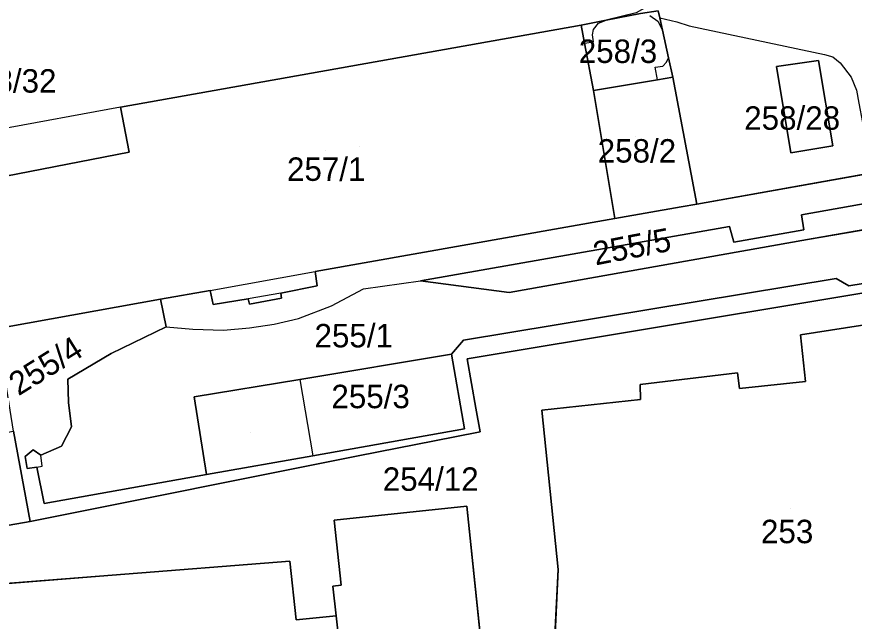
# Model space of a CAD drawing. Extents: x -263423 to -261326, y -1240067 to -1237864.
# Drawn here: x -263355 to -263283.6, y -1239493.9 to -1239442.4 of the extents above; entities that cross this region are included whole.
import ezdxf

# ---------------------------------------------------------------- set-up
doc = ezdxf.new("R2010")
doc.units = 0
for name, color, linetype in [('body_kn', 7, 'Continuous'), ('kladpar_druhypozemkov', 7, 'Continuous'), ('kladpar_hranice', 7, 'Continuous'), ('kladpar_parcelnecisla', 7, 'Continuous'), ('kladpar_plochy', 7, 'Continuous'), ('zappar_hrandruhpozemk', 7, 'Continuous'), ('znacky', 7, 'Continuous')]:
    doc.layers.add(name, color=color, linetype=linetype)

msp = doc.modelspace()

# ---------------------------------------------------------------- linework, layer by layer
at = {"layer": 'body_kn'}
for p, q in [((-263304.75, -1239442.66), (-263304.75, -1239442.66)), ((-263300.16, -1239442.46), (-263300.16, -1239442.46)), ((-263300.16, -1239442.46), (-263300.16, -1239442.46)), ((-263306.88, -1239443.09), (-263306.88, -1239443.09)), ((-263305.4, -1239442.91), (-263305.4, -1239442.91)), ((-263300.34, -1239442.73), (-263300.34, -1239442.73)), ((-263298.7, -1239442.8), (-263298.7, -1239442.8)), ((-263297.65, -1239443.13), (-263297.65, -1239443.13)), ((-263305.91, -1239443.92), (-263305.91, -1239443.92)), ((-263305.82, -1239443.46), (-263305.82, -1239443.46)), ((-263299.93, -1239443.5), (-263299.93, -1239443.5)), ((-263306.58, -1239444.63), (-263306.58, -1239444.63)), ((-263306.58, -1239444.63), (-263306.58, -1239444.63)), ((-263305.82, -1239444.5), (-263305.82, -1239444.5)), ((-263299.41, -1239445.87), (-263299.41, -1239445.87)), ((-263286.63, -1239446.09), (-263286.63, -1239446.09)), ((-263286.13, -1239445.6), (-263286.13, -1239445.6)), ((-263285.41, -1239445.8), (-263285.41, -1239445.8)), ((-263300.56, -1239446.68), (-263300.56, -1239446.68)), ((-263299.91, -1239446.58), (-263299.91, -1239446.58)), ((-263299.59, -1239446.25), (-263299.59, -1239446.25)), ((-263290.2, -1239446.61), (-263290.2, -1239446.61)), ((-263290.2, -1239446.61), (-263290.2, -1239446.61)), ((-263284.78, -1239446.3), (-263284.78, -1239446.3)), ((-263299.05, -1239447.52), (-263299.05, -1239447.52)), ((-263283.85, -1239447.53), (-263283.85, -1239447.53)), ((-263300.36, -1239447.74), (-263300.36, -1239447.74)), ((-263300.36, -1239447.74), (-263300.36, -1239447.74)), ((-263305.83, -1239448.66), (-263305.83, -1239448.66)), ((-263346.15, -1239450.09), (-263346.15, -1239450.09)), ((-263346.15, -1239450.09), (-263346.15, -1239450.09)), ((-263285.41, -1239453.37), (-263285.41, -1239453.37)), ((-263345.41, -1239453.92), (-263345.41, -1239453.92)), ((-263345.41, -1239453.92), (-263345.41, -1239453.92)), ((-263289, -1239453.99), (-263289, -1239453.99)), ((-263297, -1239458.35), (-263297, -1239458.35)), ((-263297, -1239458.35), (-263297, -1239458.35)), ((-263298.34, -1239458.59), (-263298.34, -1239458.59)), ((-263303.99, -1239459.58), (-263303.99, -1239459.58)), ((-263288.08, -1239459.28), (-263288.08, -1239459.28)), ((-263294.23, -1239460.27), (-263294.23, -1239460.27)), ((-263294.23, -1239460.27), (-263294.23, -1239460.27)), ((-263287.89, -1239460.55), (-263287.89, -1239460.55)), ((-263293.86, -1239461.6), (-263293.86, -1239461.6)), ((-263287.58, -1239461.38), (-263287.58, -1239461.38)), ((-263329.55, -1239464.11), (-263329.55, -1239464.11)), ((-263285.12, -1239464.7), (-263285.12, -1239464.7)), ((-263329.37, -1239465.32), (-263329.37, -1239465.32)), ((-263329.37, -1239465.32), (-263329.37, -1239465.32)), ((-263320.56, -1239464.91), (-263320.56, -1239464.91)), ((-263284.05, -1239465.34), (-263284.05, -1239465.34)), ((-263338.5, -1239465.72), (-263338.5, -1239465.72)), ((-263338.5, -1239465.72), (-263338.5, -1239465.72)), ((-263332.48, -1239465.94), (-263332.48, -1239465.94)), ((-263332.48, -1239465.94), (-263332.48, -1239465.94)), ((-263325.44, -1239465.59), (-263325.44, -1239465.59)), ((-263313.02, -1239465.9), (-263313.02, -1239465.9)), ((-263342.75, -1239466.46), (-263342.75, -1239466.46)), ((-263342.75, -1239466.46), (-263342.75, -1239466.46)), ((-263338.25, -1239466.93), (-263338.25, -1239466.93)), ((-263335.27, -1239466.43), (-263335.27, -1239466.43)), ((-263335.14, -1239466.88), (-263335.14, -1239466.88)), ((-263332.42, -1239466.38), (-263332.42, -1239466.38)), ((-263328.17, -1239467.04), (-263328.17, -1239467.04)), ((-263330.97, -1239468.11), (-263330.97, -1239468.11)), ((-263342.25, -1239468.82), (-263342.25, -1239468.82)), ((-263342.25, -1239468.82), (-263342.25, -1239468.82)), ((-263339.97, -1239469.02), (-263339.97, -1239469.02)), ((-263337.37, -1239469.1), (-263337.37, -1239469.1)), ((-263335.15, -1239468.92), (-263335.15, -1239468.92)), ((-263333.06, -1239468.61), (-263333.06, -1239468.61)), ((-263288.17, -1239469.5), (-263288.17, -1239469.5)), ((-263316.91, -1239469.96), (-263316.91, -1239469.96)), ((-263346.95, -1239471.09), (-263346.95, -1239471.09)), ((-263317.93, -1239471.16), (-263317.93, -1239471.16)), ((-263317.93, -1239471.16), (-263317.93, -1239471.16)), ((-263316.6, -1239471.55), (-263316.6, -1239471.55)), ((-263350.64, -1239473.3), (-263350.64, -1239473.3)), ((-263330.87, -1239473.33), (-263330.87, -1239473.33)), ((-263330.87, -1239473.33), (-263330.87, -1239473.33)), ((-263293.55, -1239472.76), (-263293.55, -1239472.76)), ((-263301.84, -1239473.75), (-263301.84, -1239473.75)), ((-263293.36, -1239474.1), (-263293.36, -1239474.1)), ((-263287.73, -1239473.48), (-263287.73, -1239473.48)), ((-263339.87, -1239474.81), (-263339.87, -1239474.81)), ((-263350.59, -1239475.27), (-263350.59, -1239475.27)), ((-263301.82, -1239475.02), (-263301.82, -1239475.02)), ((-263315.85, -1239475.77), (-263315.85, -1239475.77)), ((-263310.21, -1239475.95), (-263310.21, -1239475.95)), ((-263350.34, -1239477.37), (-263350.34, -1239477.37)), ((-263316.82, -1239477.53), (-263316.82, -1239477.53)), ((-263317.64, -1239478.22), (-263317.64, -1239478.22)), ((-263315.49, -1239477.79), (-263315.49, -1239477.79)), ((-263351.18, -1239479.02), (-263351.18, -1239479.02)), ((-263353.59, -1239479.33), (-263353.59, -1239479.33)), ((-263352.95, -1239479.78), (-263352.95, -1239479.78)), ((-263354.29, -1239479.9), (-263354.29, -1239479.9)), ((-263329.76, -1239479.82), (-263329.76, -1239479.82)), ((-263325.89, -1239479.84), (-263325.89, -1239479.84)), ((-263354.1, -1239480.92), (-263354.1, -1239480.92)), ((-263353.28, -1239480.79), (-263353.28, -1239480.79)), ((-263353.28, -1239480.79), (-263353.28, -1239480.79)), ((-263352.83, -1239480.71), (-263352.83, -1239480.71)), ((-263338.83, -1239481.43), (-263338.83, -1239481.43)), ((-263352.66, -1239483.91), (-263352.66, -1239483.91)), ((-263316.62, -1239484.13), (-263316.62, -1239484.13)), ((-263353.87, -1239485.43), (-263353.87, -1239485.43)), ((-263353.87, -1239485.43), (-263353.87, -1239485.43)), ((-263327.94, -1239485.31), (-263327.94, -1239485.31)), ((-263327.94, -1239485.31), (-263327.94, -1239485.31)), ((-263331.7, -1239488.83), (-263331.7, -1239488.83)), ((-263308.82, -1239489.52), (-263308.82, -1239489.52)), ((-263346.85, -1239490.02), (-263346.85, -1239490.02)), ((-263328.05, -1239490.95), (-263328.05, -1239490.95)), ((-263327.33, -1239490.87), (-263327.33, -1239490.87)), ((-263331.17, -1239493.82), (-263331.17, -1239493.82)), ((-263327.76, -1239493.49), (-263327.76, -1239493.49))]:
    msp.add_line(p, q, dxfattribs=at)
at = {"layer": 'kladpar_druhypozemkov'}
for p, q in [((-263302.91, -1239444.18), (-263302.91, -1239444.18)), ((-263354.69, -1239447.33), (-263354.69, -1239447.33)), ((-263287.65, -1239450.3), (-263287.65, -1239450.3)), ((-263302.26, -1239452.61), (-263302.26, -1239452.61)), ((-263328.63, -1239453.77), (-263328.63, -1239453.77)), ((-263307.03, -1239464.4), (-263307.03, -1239464.4)), ((-263326.03, -1239469.08), (-263326.03, -1239469.08)), ((-263352.41, -1239471.05), (-263352.41, -1239471.05)), ((-263324.23, -1239473.77), (-263324.23, -1239473.77)), ((-263335.06, -1239477.82), (-263335.06, -1239477.82)), ((-263318.87, -1239480.95), (-263318.87, -1239480.95)), ((-263288.99, -1239484.29), (-263288.99, -1239484.29))]:
    msp.add_line(p, q, dxfattribs=at)
at = {"layer": 'kladpar_hranice'}
msp.add_line((-263332.48, -1239465.94), (-263329.37, -1239465.32), dxfattribs=at)
for points in [[(-263297, -1239458.35), (-263299.05, -1239447.52), (-263299.41, -1239445.87), (-263299.93, -1239443.5), (-263300.16, -1239442.46), (-263300.29, -1239441.85), (-263301.8, -1239442.1), (-263304.75, -1239442.66), (-263306.88, -1239443.09), (-263346.15, -1239450.09), (-263345.41, -1239453.92), (-263358.16, -1239456.4)], [(-263300.29, -1239441.85), (-263300.16, -1239442.46), (-263299.93, -1239443.5), (-263299.41, -1239445.87), (-263299.05, -1239447.52), (-263300.36, -1239447.74), (-263305.83, -1239448.66), (-263306.58, -1239444.63), (-263306.88, -1239443.09), (-263304.75, -1239442.66), (-263301.8, -1239442.1), (-263300.29, -1239441.85)], [(-263345.41, -1239453.92), (-263346.15, -1239450.09), (-263306.88, -1239443.09), (-263306.58, -1239444.63), (-263305.83, -1239448.66), (-263303.99, -1239459.58), (-263329.55, -1239464.11), (-263329.37, -1239465.32), (-263332.48, -1239465.94), (-263332.42, -1239466.38), (-263335.14, -1239466.88), (-263335.27, -1239466.43), (-263338.25, -1239466.93), (-263338.5, -1239465.72), (-263342.75, -1239466.46), (-263355.82, -1239468.82), (-263355.94, -1239468.56), (-263356.25, -1239466.78), (-263358.1, -1239456.65), (-263358.16, -1239456.4), (-263345.41, -1239453.92)], [(-263286.63, -1239446.09), (-263290.2, -1239446.61), (-263289, -1239453.99), (-263285.41, -1239453.37), (-263286.63, -1239446.09)], [(-263290.2, -1239446.61), (-263286.63, -1239446.09), (-263285.41, -1239453.37), (-263289, -1239453.99), (-263290.2, -1239446.61)], [(-263300.36, -1239447.74), (-263299.05, -1239447.52), (-263297, -1239458.35), (-263298.34, -1239458.59), (-263303.99, -1239459.58), (-263305.83, -1239448.66), (-263300.36, -1239447.74)], [(-263329.37, -1239465.32), (-263329.55, -1239464.11), (-263303.99, -1239459.58), (-263298.34, -1239458.59), (-263297, -1239458.35), (-263269.86, -1239453.51)], [(-263269.86, -1239453.51), (-263297, -1239458.35)], [(-263287.58, -1239461.38), (-263268.04, -1239457.97), (-263268.6, -1239455.8), (-263288.08, -1239459.28), (-263287.89, -1239460.55), (-263293.86, -1239461.6), (-263294.23, -1239460.27), (-263320.56, -1239464.91), (-263313.02, -1239465.9), (-263287.58, -1239461.38)], [(-263294.23, -1239460.27), (-263293.86, -1239461.6), (-263287.89, -1239460.55), (-263288.08, -1239459.28), (-263268.6, -1239455.8), (-263268.04, -1239457.97), (-263287.58, -1239461.38), (-263313.02, -1239465.9), (-263320.56, -1239464.91), (-263294.23, -1239460.27)], [(-263264.63, -1239462.17), (-263284.05, -1239465.34), (-263285.12, -1239464.7), (-263316.91, -1239469.96), (-263317.93, -1239471.16), (-263330.87, -1239473.33), (-263339.87, -1239474.81), (-263338.83, -1239481.43), (-263352.66, -1239483.91), (-263353.28, -1239480.79), (-263354.1, -1239480.92), (-263354.29, -1239479.9), (-263353.59, -1239479.33), (-263352.95, -1239479.78), (-263351.18, -1239479.02), (-263350.34, -1239477.37), (-263350.59, -1239475.27), (-263350.64, -1239473.3), (-263346.95, -1239471.09), (-263342.25, -1239468.82), (-263342.75, -1239466.46), (-263338.5, -1239465.72), (-263338.25, -1239466.93), (-263335.27, -1239466.43), (-263335.14, -1239466.88), (-263332.42, -1239466.38), (-263332.48, -1239465.94)], [(-263342.75, -1239466.46), (-263342.25, -1239468.82), (-263346.95, -1239471.09), (-263350.64, -1239473.3), (-263350.59, -1239475.27), (-263350.34, -1239477.37), (-263351.18, -1239479.02), (-263352.95, -1239479.78), (-263353.59, -1239479.33), (-263354.29, -1239479.9), (-263354.1, -1239480.92), (-263353.28, -1239480.79), (-263352.66, -1239483.91), (-263338.83, -1239481.43), (-263329.76, -1239479.82), (-263316.82, -1239477.53), (-263317.93, -1239471.16), (-263316.91, -1239469.96), (-263285.12, -1239464.7), (-263284.05, -1239465.34), (-263264.63, -1239462.17)], [(-263389.91, -1239532.38), (-263397.62, -1239493.07), (-263395.75, -1239492.74), (-263353.87, -1239485.43), (-263325.89, -1239479.84), (-263317.64, -1239478.22), (-263315.49, -1239477.79), (-263315.85, -1239475.77), (-263316.6, -1239471.55), (-263269.27, -1239463.69), (-263264.52, -1239462.82)], [(-263269.27, -1239463.69), (-263316.6, -1239471.55), (-263315.85, -1239475.77), (-263315.49, -1239477.79), (-263317.64, -1239478.22), (-263325.89, -1239479.84), (-263353.87, -1239485.43), (-263355.29, -1239477.73), (-263356.33, -1239471.11), (-263355.82, -1239468.82), (-263342.75, -1239466.46)], [(-263266.8, -1239496.84), (-263270.06, -1239468.65), (-263281.55, -1239470.13), (-263281.76, -1239468.51), (-263288.17, -1239469.5), (-263287.73, -1239473.48), (-263293.36, -1239474.1), (-263293.55, -1239472.76), (-263301.84, -1239473.75), (-263301.82, -1239475.02), (-263310.21, -1239475.95), (-263308.82, -1239489.52), (-263309.59, -1239504.76), (-263297.4, -1239503.54), (-263290.42, -1239499.3), (-263266.8, -1239496.84)], [(-263266.8, -1239496.84), (-263290.42, -1239499.3), (-263297.4, -1239503.54), (-263309.59, -1239504.76), (-263308.82, -1239489.52), (-263310.21, -1239475.95), (-263301.82, -1239475.02), (-263301.84, -1239473.75), (-263293.55, -1239472.76), (-263293.36, -1239474.1), (-263287.73, -1239473.48), (-263288.17, -1239469.5), (-263281.76, -1239468.51), (-263281.55, -1239470.13), (-263270.06, -1239468.65), (-263266.8, -1239496.84)], [(-263317.93, -1239471.16), (-263316.82, -1239477.53), (-263329.76, -1239479.82), (-263338.83, -1239481.43), (-263339.87, -1239474.81), (-263330.87, -1239473.33), (-263317.93, -1239471.16)], [(-263353.87, -1239485.43), (-263395.75, -1239492.74), (-263398.77, -1239477.46), (-263391.66, -1239476.09), (-263390.67, -1239481.06), (-263388.71, -1239482.28), (-263373.43, -1239479.61), (-263373.18, -1239480.95), (-263355.29, -1239477.73), (-263353.87, -1239485.43)], [(-263314.18, -1239507.56), (-263316.62, -1239484.13), (-263327.94, -1239485.31), (-263327.33, -1239490.87), (-263328.05, -1239490.95), (-263327.76, -1239493.49), (-263331.17, -1239493.82), (-263331.7, -1239488.83), (-263346.85, -1239490.02), (-263363.24, -1239491.32), (-263378.05, -1239492.48), (-263378.08, -1239492.26), (-263379.15, -1239492.33), (-263379.07, -1239493.37), (-263378.86, -1239493.36), (-263378.5, -1239497.54)], [(-263327.94, -1239485.31), (-263316.62, -1239484.13), (-263314.18, -1239507.56), (-263325.34, -1239508.72), (-263325.91, -1239503.14), (-263326.63, -1239503.22), (-263327.04, -1239499.68), (-263327.1, -1239499.14), (-263328.74, -1239499.31), (-263329.16, -1239495.18), (-263327.58, -1239495.01), (-263327.76, -1239493.49), (-263328.05, -1239490.95), (-263327.33, -1239490.87), (-263327.94, -1239485.31)], [(-263363.24, -1239491.32), (-263346.85, -1239490.02), (-263331.7, -1239488.83), (-263331.17, -1239493.82), (-263327.76, -1239493.49), (-263327.58, -1239495.01), (-263329.16, -1239495.18), (-263328.74, -1239499.31), (-263327.1, -1239499.14), (-263327.04, -1239499.68), (-263328.76, -1239499.85), (-263334.62, -1239500.33), (-263335.83, -1239501.02), (-263336.28, -1239502.03), (-263336.11, -1239503.13), (-263335.45, -1239503.9)]]:
    msp.add_lwpolyline(points, dxfattribs=at)
at = {"layer": 'kladpar_plochy'}
for p, q in [((-263300.16, -1239442.46), (-263300.29, -1239441.85)), ((-263304.75, -1239442.66), (-263306.88, -1239443.09)), ((-263301.8, -1239442.1), (-263304.75, -1239442.66)), ((-263299.93, -1239443.5), (-263300.16, -1239442.46)), ((-263306.88, -1239443.09), (-263346.15, -1239450.09)), ((-263299.41, -1239445.87), (-263299.93, -1239443.5)), ((-263299.05, -1239447.52), (-263299.41, -1239445.87)), ((-263286.63, -1239446.09), (-263290.2, -1239446.61)), ((-263285.41, -1239453.37), (-263286.63, -1239446.09)), ((-263290.2, -1239446.61), (-263289, -1239453.99)), ((-263297, -1239458.35), (-263299.05, -1239447.52)), ((-263346.15, -1239450.09), (-263345.41, -1239453.92)), ((-263289, -1239453.99), (-263285.41, -1239453.37)), ((-263345.41, -1239453.92), (-263358.16, -1239456.4)), ((-263297, -1239458.35), (-263269.86, -1239453.51)), ((-263269.86, -1239453.51), (-263297, -1239458.35)), ((-263268.6, -1239455.8), (-263288.08, -1239459.28)), ((-263298.34, -1239458.59), (-263297, -1239458.35)), ((-263287.58, -1239461.38), (-263268.04, -1239457.97)), ((-263303.99, -1239459.58), (-263298.34, -1239458.59)), ((-263329.55, -1239464.11), (-263303.99, -1239459.58)), ((-263288.08, -1239459.28), (-263287.89, -1239460.55)), ((-263294.23, -1239460.27), (-263320.56, -1239464.91)), ((-263293.86, -1239461.6), (-263294.23, -1239460.27)), ((-263287.89, -1239460.55), (-263293.86, -1239461.6)), ((-263313.02, -1239465.9), (-263287.58, -1239461.38)), ((-263264.63, -1239462.17), (-263284.05, -1239465.34)), ((-263316.6, -1239471.55), (-263269.27, -1239463.69)), ((-263329.37, -1239465.32), (-263329.55, -1239464.11)), ((-263285.12, -1239464.7), (-263316.91, -1239469.96)), ((-263284.05, -1239465.34), (-263285.12, -1239464.7)), ((-263332.48, -1239465.94), (-263329.37, -1239465.32)), ((-263320.56, -1239464.91), (-263313.02, -1239465.9)), ((-263342.75, -1239466.46), (-263338.5, -1239465.72)), ((-263338.5, -1239465.72), (-263338.25, -1239466.93)), ((-263332.42, -1239466.38), (-263332.48, -1239465.94)), ((-263342.25, -1239468.82), (-263342.75, -1239466.46)), ((-263338.25, -1239466.93), (-263335.27, -1239466.43)), ((-263335.27, -1239466.43), (-263335.14, -1239466.88)), ((-263335.14, -1239466.88), (-263332.42, -1239466.38)), ((-263346.95, -1239471.09), (-263342.25, -1239468.82)), ((-263281.76, -1239468.51), (-263288.17, -1239469.5)), ((-263288.17, -1239469.5), (-263287.73, -1239473.48)), ((-263316.91, -1239469.96), (-263317.93, -1239471.16)), ((-263350.64, -1239473.3), (-263346.95, -1239471.09)), ((-263317.93, -1239471.16), (-263330.87, -1239473.33)), ((-263315.85, -1239475.77), (-263316.6, -1239471.55)), ((-263350.59, -1239475.27), (-263350.64, -1239473.3)), ((-263330.87, -1239473.33), (-263339.87, -1239474.81)), ((-263293.55, -1239472.76), (-263301.84, -1239473.75)), ((-263293.36, -1239474.1), (-263293.55, -1239472.76)), ((-263301.84, -1239473.75), (-263301.82, -1239475.02)), ((-263287.73, -1239473.48), (-263293.36, -1239474.1)), ((-263339.87, -1239474.81), (-263338.83, -1239481.43)), ((-263350.34, -1239477.37), (-263350.59, -1239475.27)), ((-263301.82, -1239475.02), (-263310.21, -1239475.95)), ((-263315.49, -1239477.79), (-263315.85, -1239475.77)), ((-263310.21, -1239475.95), (-263308.82, -1239489.52)), ((-263351.18, -1239479.02), (-263350.34, -1239477.37)), ((-263325.89, -1239479.84), (-263317.64, -1239478.22)), ((-263317.64, -1239478.22), (-263315.49, -1239477.79)), ((-263352.95, -1239479.78), (-263351.18, -1239479.02)), ((-263354.29, -1239479.9), (-263353.59, -1239479.33)), ((-263353.59, -1239479.33), (-263352.95, -1239479.78)), ((-263354.1, -1239480.92), (-263354.29, -1239479.9)), ((-263353.87, -1239485.43), (-263325.89, -1239479.84)), ((-263353.28, -1239480.79), (-263354.1, -1239480.92)), ((-263352.66, -1239483.91), (-263353.28, -1239480.79)), ((-263338.83, -1239481.43), (-263352.66, -1239483.91)), ((-263316.62, -1239484.13), (-263327.94, -1239485.31)), ((-263314.18, -1239507.56), (-263316.62, -1239484.13)), ((-263395.75, -1239492.74), (-263353.87, -1239485.43)), ((-263327.94, -1239485.31), (-263327.33, -1239490.87)), ((-263331.7, -1239488.83), (-263346.85, -1239490.02)), ((-263346.85, -1239490.02), (-263331.7, -1239488.83)), ((-263331.17, -1239493.82), (-263331.7, -1239488.83)), ((-263331.7, -1239488.83), (-263331.17, -1239493.82)), ((-263308.82, -1239489.52), (-263309.59, -1239504.76)), ((-263346.85, -1239490.02), (-263363.24, -1239491.32)), ((-263363.24, -1239491.32), (-263346.85, -1239490.02)), ((-263327.33, -1239490.87), (-263328.05, -1239490.95)), ((-263328.05, -1239490.95), (-263327.76, -1239493.49)), ((-263327.76, -1239493.49), (-263331.17, -1239493.82)), ((-263331.17, -1239493.82), (-263327.76, -1239493.49)), ((-263327.76, -1239493.49), (-263327.58, -1239495.01))]:
    msp.add_line(p, q, dxfattribs=at)
for points in [[(-263300.29, -1239441.85), (-263300.16, -1239442.46), (-263299.93, -1239443.5), (-263299.41, -1239445.87), (-263299.05, -1239447.52), (-263300.36, -1239447.74), (-263305.83, -1239448.66), (-263306.58, -1239444.63), (-263306.88, -1239443.09), (-263304.75, -1239442.66), (-263301.8, -1239442.1)], [(-263345.41, -1239453.92), (-263346.15, -1239450.09), (-263306.88, -1239443.09), (-263306.58, -1239444.63), (-263305.83, -1239448.66), (-263303.99, -1239459.58), (-263329.55, -1239464.11), (-263329.37, -1239465.32), (-263332.48, -1239465.94), (-263332.42, -1239466.38), (-263335.14, -1239466.88), (-263335.27, -1239466.43), (-263338.25, -1239466.93), (-263338.5, -1239465.72), (-263342.75, -1239466.46), (-263355.82, -1239468.82), (-263355.94, -1239468.56), (-263356.25, -1239466.78), (-263358.1, -1239456.65), (-263358.16, -1239456.4)], [(-263290.2, -1239446.61), (-263286.63, -1239446.09), (-263285.41, -1239453.37), (-263289, -1239453.99)], [(-263300.36, -1239447.74), (-263299.05, -1239447.52), (-263297, -1239458.35), (-263298.34, -1239458.59), (-263303.99, -1239459.58), (-263305.83, -1239448.66)], [(-263294.23, -1239460.27), (-263293.86, -1239461.6), (-263287.89, -1239460.55), (-263288.08, -1239459.28), (-263268.6, -1239455.8), (-263268.04, -1239457.97), (-263287.58, -1239461.38), (-263313.02, -1239465.9), (-263320.56, -1239464.91)], [(-263266.8, -1239496.84), (-263290.42, -1239499.3), (-263297.4, -1239503.54), (-263309.59, -1239504.76), (-263308.82, -1239489.52), (-263310.21, -1239475.95), (-263301.82, -1239475.02), (-263301.84, -1239473.75), (-263293.55, -1239472.76), (-263293.36, -1239474.1), (-263287.73, -1239473.48), (-263288.17, -1239469.5), (-263281.76, -1239468.51), (-263281.55, -1239470.13), (-263270.06, -1239468.65)], [(-263317.93, -1239471.16), (-263316.82, -1239477.53), (-263329.76, -1239479.82), (-263338.83, -1239481.43), (-263339.87, -1239474.81), (-263330.87, -1239473.33)], [(-263353.87, -1239485.43), (-263395.75, -1239492.74), (-263398.77, -1239477.46), (-263391.66, -1239476.09), (-263390.67, -1239481.06), (-263388.71, -1239482.28), (-263373.43, -1239479.61), (-263373.18, -1239480.95), (-263355.29, -1239477.73)], [(-263327.94, -1239485.31), (-263316.62, -1239484.13), (-263314.18, -1239507.56), (-263325.34, -1239508.72), (-263325.91, -1239503.14), (-263326.63, -1239503.22), (-263327.04, -1239499.68), (-263327.1, -1239499.14), (-263328.74, -1239499.31), (-263329.16, -1239495.18), (-263327.58, -1239495.01), (-263327.76, -1239493.49), (-263328.05, -1239490.95), (-263327.33, -1239490.87)]]:
    msp.add_lwpolyline(points, close=True, dxfattribs=at)
for points in [[(-263355.82, -1239468.82), (-263342.75, -1239466.46), (-263342.25, -1239468.82), (-263346.95, -1239471.09), (-263350.64, -1239473.3), (-263350.59, -1239475.27), (-263350.34, -1239477.37), (-263351.18, -1239479.02), (-263352.95, -1239479.78), (-263353.59, -1239479.33), (-263354.29, -1239479.9), (-263354.1, -1239480.92), (-263353.28, -1239480.79), (-263352.66, -1239483.91), (-263338.83, -1239481.43), (-263329.76, -1239479.82), (-263316.82, -1239477.53), (-263317.93, -1239471.16), (-263316.91, -1239469.96), (-263285.12, -1239464.7), (-263284.05, -1239465.34), (-263264.63, -1239462.17)], [(-263269.27, -1239463.69), (-263316.6, -1239471.55), (-263315.85, -1239475.77), (-263315.49, -1239477.79), (-263317.64, -1239478.22), (-263325.89, -1239479.84), (-263353.87, -1239485.43), (-263355.29, -1239477.73)]]:
    msp.add_lwpolyline(points, dxfattribs=at)
at = {"layer": 'zappar_hrandruhpozemk'}
for p, q in [((-263305.4, -1239442.91), (-263304.75, -1239442.66)), ((-263301.02, -1239442.27), (-263300.34, -1239442.73)), ((-263305.82, -1239443.46), (-263305.4, -1239442.91)), ((-263300.34, -1239442.73), (-263299.93, -1239443.5)), ((-263297.65, -1239443.13), (-263286.13, -1239445.6)), ((-263300.36, -1239447.74), (-263300.56, -1239446.68)), ((-263346.15, -1239450.09), (-263378.08, -1239455.92)), ((-263338.5, -1239465.72), (-263329.55, -1239464.11)), ((-263332.48, -1239465.94), (-263335.27, -1239466.43)), ((-263335.15, -1239468.92), (-263333.06, -1239468.61)), ((-263330.87, -1239473.33), (-263329.76, -1239479.82)), ((-263352.83, -1239480.71), (-263352.95, -1239479.78)), ((-263353.28, -1239480.79), (-263352.83, -1239480.71))]:
    msp.add_line(p, q, dxfattribs=at)
for points in [[(-263293.13, -1239434.25), (-263294.14, -1239427.98), (-263294.08, -1239429.42), (-263294.14, -1239430.68), (-263294.34, -1239432.08), (-263294.93, -1239434.27), (-263295.43, -1239435.46), (-263296.54, -1239437.32), (-263297.7, -1239438.72), (-263299.04, -1239439.93), (-263300.6, -1239441.16), (-263302.18, -1239442.02), (-263304.75, -1239442.66)], [(-263300.16, -1239442.46), (-263298.7, -1239442.8), (-263297.65, -1239443.13)], [(-263306.58, -1239444.63), (-263305.82, -1239444.5), (-263305.91, -1239443.92), (-263305.82, -1239443.46)], [(-263300.56, -1239446.68), (-263299.91, -1239446.58), (-263299.59, -1239446.25), (-263299.41, -1239445.87)], [(-263286.13, -1239445.6), (-263285.41, -1239445.8), (-263284.78, -1239446.3), (-263283.85, -1239447.53), (-263283.4, -1239448.62), (-263283.18, -1239449.73), (-263282.88, -1239451.38)], [(-263333.06, -1239468.61), (-263330.97, -1239468.11), (-263328.17, -1239467.04), (-263325.44, -1239465.59), (-263320.56, -1239464.91)], [(-263342.25, -1239468.82), (-263339.97, -1239469.02), (-263337.37, -1239469.1), (-263335.15, -1239468.92)]]:
    msp.add_lwpolyline(points, dxfattribs=at)
at = {"layer": 'znacky'}
for p, q in [((-263301.53, -1239444.47), (-263301.53, -1239444.47)), ((-263300.17, -1239452.8), (-263300.17, -1239452.8)), ((-263325.73, -1239453.4), (-263325.73, -1239453.4))]:
    msp.add_line(p, q, dxfattribs=at)

# ---------------------------------------------------------------- texts
at = {"layer": 'kladpar_parcelnecisla'}
for s, p in [('258/3', (-263307.075, -1239446.31)), ('258/32', (-263359.792, -1239448.84)), ('258/28', (-263292.964, -1239452.01)), ('258/2', (-263305.459, -1239454.81)), ('257/1', (-263331.954, -1239456.37)), ('255/1', (-263329.607, -1239470.58)), ('255/3', (-263328.168, -1239475.77)), ('254/12', (-263323.789, -1239482.82)), ('253', (-263291.533, -1239487.29))]:
    msp.add_text(s, height=2, dxfattribs=at).set_placement(p)
for s, rotation, p in [('255/5', 11, (-263305.641, -1239463.59)), ('255/4', 32, (-263354.852, -1239474.763))]:
    msp.add_text(s, height=2, rotation=rotation, dxfattribs=at).set_placement(p)

doc.saveas('drawing.dxf')
